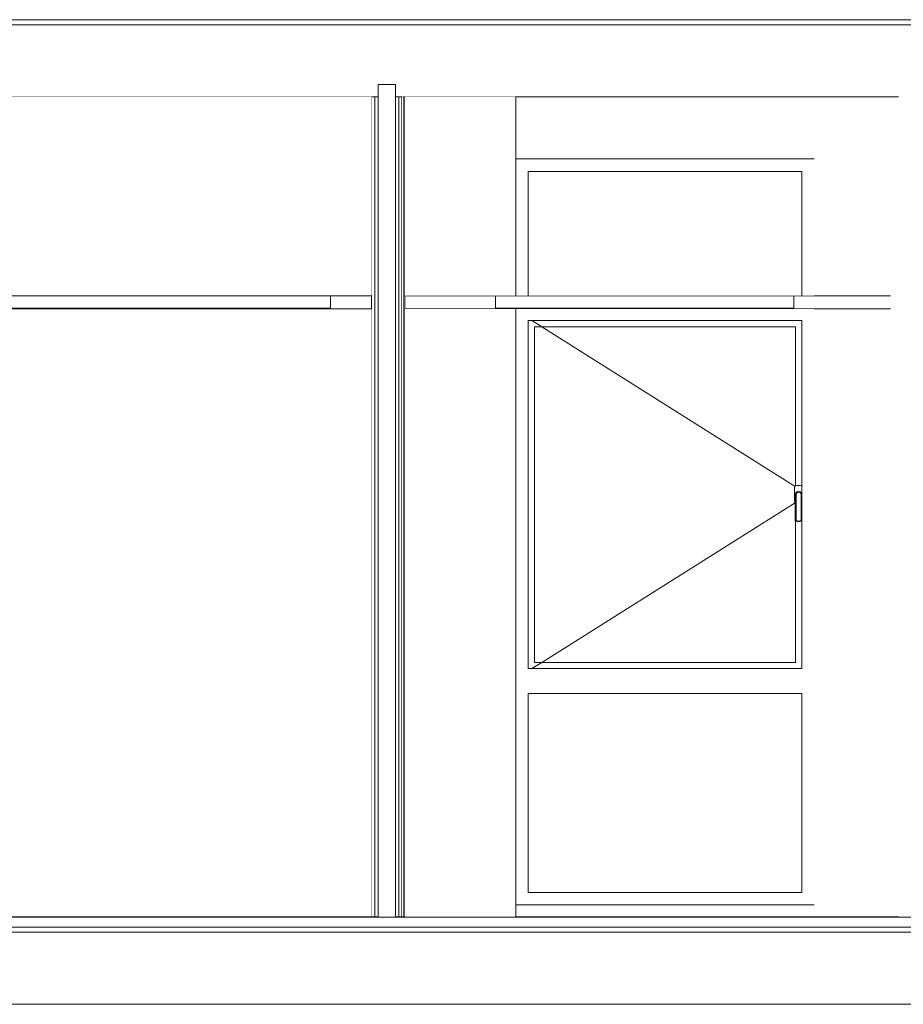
# Model space of a CAD drawing. Header units: millimetres. Extents: x -30280 to 100171, y -17460 to 4378.
# Tile 279 of 281: x 88758 to 92311, y -13810 to -9850. Entities that reach past the tile are written whole.
import ezdxf

# ---------------------------------------------------------------- set-up
doc = ezdxf.new("R2010")
doc.units = ezdxf.units.MM
doc.header["$MEASUREMENT"] = 0
doc.linetypes.add('Wipeout_Contour', pattern=[1000, 0, -1000])
for name, color, linetype in [('10_ESTR_Fotjats', 7, 'Continuous'), ('12_FAÇ_Façana', 7, 'Continuous'), ('Nuevo_07_CR_Cel Ras armstrong', 7, 'Continuous'), ('Nuevo_07_CR_Cel Ras pladur', 7, 'Continuous'), ('Nuevo_07_CR_Cel Ras_lames', 7, 'Continuous'), ('Nuevo_08_E_Envans secs', 7, 'Continuous'), ('Nuevo_14_PAV_Soft Light Grey 0554', 7, 'Continuous'), ('Ventanas Archicad', 7, 'Continuous')]:
    doc.layers.add(name, color=color, linetype=linetype)
for name, color, linetype, lineweight in [('10_ESTR_Fotjats_Pluma_Nº__1', 7, 'Continuous', 5), ('Nuevo_07_CR_Cel Ras armstrong_Pluma_Nº__1', 7, 'Continuous', 5), ('Nuevo_07_CR_Cel Ras pladur_Pluma_Nº__1', 7, 'Continuous', 5), ('Nuevo_07_CR_Cel Ras_lames_Pluma_Nº__1', 7, 'Continuous', 5), ('Nuevo_08_E_Envans secs_Pluma_Nº__1', 7, 'Continuous', 5), ('Nuevo_08_E_Envans secs_Pluma_Nº__47', 7, 'Continuous', 20), ('Nuevo_14_PAV_Soft Light Grey 0554_Pluma_Nº__29', 7, 'Continuous', 20), ('Ventanas Archicad_Pluma_Nº__47', 7, 'Continuous', 20)]:
    doc.layers.add(name, color=color, linetype=linetype, lineweight=lineweight)
doc.layers.add('Nuevo_07_CR_Cel Ras pladur_Pluma_Nº__102', color=7, linetype='Continuous', lineweight=5, true_color=0xcccccc)
doc.layers.add('Ventanas Archicad_Pluma_Nº__3', color=7, linetype='Continuous', lineweight=5, true_color=0xa4a4a4)

# ---------------------------------------------------------------- blocks, each defined once
blk = doc.blocks.new('Elem Sección_192_3', base_point=(91863.5, -13460))
at = {"layer": '10_ESTR_Fotjats_Pluma_Nº__1', "color": 7, "linetype": 'Continuous', "lineweight": 5}
for p, q in [((90269.4, -13460), (90199.4, -13460)), ((92362.4, -13460), (92292.4, -13460)), ((100170.8, -13500), (62557.8, -13500)), ((100170.8, -13520), (62557.8, -13520)), ((100170.8, -13810), (62557.8, -13810))]:
    blk.add_line(p, q, dxfattribs=at)
blk = doc.blocks.new('Elem Sección_193_3', base_point=(91863.5, -13460))
at = {"color": 254, "linetype": 'Wipeout_Contour', "lineweight": 0, "ltscale": 367720.973649}
blk.add_wipeout([(90753, -10410), (91953, -10410), (91953, -10160), (90753, -10160)], dxfattribs=at).dxf.layer = '12_FAÇ_Façana'
at = {"color": 254, "linetype": 'Wipeout_Contour', "lineweight": 0, "ltscale": 369342.093747}
blk.add_wipeout([(91953, -13410), (90753, -13410), (90753, -13458), (91953, -13458)], dxfattribs=at).dxf.layer = '12_FAÇ_Façana'
blk = doc.blocks.new('Elem Sección_195_3', base_point=(91863.5, -13460))
at = {"layer": '10_ESTR_Fotjats_Pluma_Nº__1', "color": 7, "linetype": 'Continuous', "lineweight": 5}
for p, q in [((100170.8, -9850), (62557.8, -9850)), ((100170.8, -9870), (62557.8, -9870)), ((90173.4, -10160), (86258.6, -10160)), ((92254.4, -10160), (90307.4, -10160))]:
    blk.add_line(p, q, dxfattribs=at)
at = {"layer": '10_ESTR_Fotjats_Pluma_Nº__1', "color": 7, "linetype": 'Continuous', "lineweight": 5, "flags": 128}
for points in [[(90199.4, -10160), (90186.4, -10160), (90173.4, -10160)], [(90307.4, -10160), (90301.4, -10160), (90295.4, -10160), (90282.4, -10160), (90269.4, -10160)], [(92292.4, -10160), (92279.4, -10160), (92266.4, -10160), (92260.4, -10160), (92254.4, -10160)]]:
    blk.add_lwpolyline(points, dxfattribs=at)
blk = doc.blocks.new('Elem Sección_207_3', base_point=(91863.5, -13460))
at = {"layer": 'Nuevo_08_E_Envans secs_Pluma_Nº__1', "color": 7, "linetype": 'Continuous', "lineweight": 5}
for p, q in [((90269.4, -10110), (90199.4, -10110)), ((90173.4, -10160), (90173.4, -10960)), ((90186.4, -10160), (90186.4, -13458)), ((90282.4, -10160), (90282.4, -13458)), ((90295.4, -10160), (90295.4, -13458)), ((90301.4, -10160), (90301.4, -13458)), ((90307.4, -10160), (90307.4, -10960)), ((90173.4, -10960), (90173.4, -11013)), ((90307.4, -10960), (90307.4, -11013)), ((90173.4, -11013), (90173.4, -13458)), ((90307.4, -11013), (90307.4, -13458))]:
    blk.add_line(p, q, dxfattribs=at)
at = {"layer": 'Nuevo_08_E_Envans secs_Pluma_Nº__1', "color": 7, "linetype": 'Continuous', "lineweight": 5, "flags": 128}
for points in [[(90199.4, -10110), (90199.4, -10160), (90199.4, -13458)], [(90269.4, -10110), (90269.4, -10160), (90269.4, -13458)]]:
    blk.add_lwpolyline(points, dxfattribs=at)
blk = doc.blocks.new('Elem Sección_221_3', base_point=(91863.5, -13460))
at = {"layer": 'Nuevo_07_CR_Cel Ras pladur_Pluma_Nº__1', "color": 7, "linetype": 'Continuous', "lineweight": 5}
for p, q in [((90670.9, -10960), (90307.4, -10960)), ((94090.3, -10960), (92388.4, -10960)), ((97627.4, -10960), (95590.3, -10960)), ((97634.4, -10960), (97627.4, -10960)), ((97634.4, -11013), (97627.4, -11013))]:
    blk.add_line(p, q, dxfattribs=at)
at = {"layer": 'Nuevo_07_CR_Cel Ras pladur_Pluma_Nº__1', "color": 7, "linetype": 'Continuous', "lineweight": 5, "flags": 128}
for points in [[(92388.4, -10960), (92375.4, -10960), (92362.4, -10960)], [(92388.4, -11013), (92375.4, -11013), (92362.4, -11013)]]:
    blk.add_lwpolyline(points, dxfattribs=at)
at = {"color": 254, "linetype": 'Wipeout_Contour', "lineweight": 0, "ltscale": 371660.930957}
blk.add_wipeout([(92260.4, -11013), (92266.4, -11013), (92266.4, -10960), (92260.4, -10960)], dxfattribs=at).dxf.layer = 'Nuevo_07_CR_Cel Ras pladur'
at = {"color": 254, "linetype": 'Wipeout_Contour', "lineweight": 0, "ltscale": 367731.141439}
blk.add_wipeout([(90670.9, -11013), (91870.9, -11013), (91870.9, -11010), (90670.9, -11010)], dxfattribs=at).dxf.layer = 'Nuevo_07_CR_Cel Ras pladur'
at = {"color": 254, "linetype": 'Wipeout_Contour', "lineweight": 0, "ltscale": 381909.981522}
blk.add_wipeout([(94090.3, -11013), (95590.3, -11013), (95590.3, -11010), (94090.3, -11010)], dxfattribs=at).dxf.layer = 'Nuevo_07_CR_Cel Ras pladur'
at = {"layer": 'Nuevo_07_CR_Cel Ras pladur_Pluma_Nº__1', "color": 7, "linetype": 'Continuous', "lineweight": 5}
for p, q in [((90670.9, -10960), (90670.9, -11010)), ((91870.9, -10960), (91870.9, -11010)), ((92254.4, -10960), (91870.9, -10960)), ((92260.4, -10960), (92254.4, -10960)), ((94090.3, -10960), (94090.3, -11010)), ((95590.3, -10960), (95590.3, -11010)), ((90670.9, -11013), (90307.4, -11013)), ((90670.9, -11010), (90670.9, -11013)), ((91870.9, -11010), (91870.9, -11013)), ((92254.4, -11013), (91870.9, -11013)), ((92260.4, -11013), (92254.4, -11013)), ((94090.3, -11013), (92388.4, -11013)), ((94090.3, -11010), (94090.3, -11013)), ((95590.3, -11010), (95590.3, -11013)), ((97627.4, -11013), (95590.3, -11013))]:
    blk.add_line(p, q, dxfattribs=at)
at = {"layer": 'Nuevo_07_CR_Cel Ras pladur_Pluma_Nº__102', "color": 254, "linetype": 'Continuous', "lineweight": 5, "true_color": 0xcccccc}
for p, q in [((90670.9, -11013), (91870.9, -11013)), ((94090.3, -11013), (95590.3, -11013))]:
    blk.add_line(p, q, dxfattribs=at)
blk = doc.blocks.new('Elem Sección_225_3', base_point=(91863.5, -13460))
at = {"layer": 'Nuevo_07_CR_Cel Ras_lames_Pluma_Nº__1', "color": 7, "linetype": 'Continuous', "lineweight": 5}
for p, q in [((91870.9, -10960), (90670.9, -10960)), ((91870.9, -11010), (90670.9, -11010))]:
    blk.add_line(p, q, dxfattribs=at)
blk = doc.blocks.new('Elem Sección_253_3', base_point=(91863.5, -13460))
at = {"color": 254, "linetype": 'Wipeout_Contour', "lineweight": 0, "ltscale": 446060.916807}
blk.add_wipeout([(86258.6, -10960), (90008.6, -10960), (90173.4, -10960), (90173.4, -10160), (86258.6, -10160)], dxfattribs=at).dxf.layer = 'Nuevo_08_E_Envans secs'
at = {"color": 254, "linetype": 'Wipeout_Contour', "lineweight": 0, "ltscale": 364327.956528}
blk.add_wipeout([(90301.4, -10160), (90295.4, -10160), (90295.4, -13458), (90301.4, -13458)], dxfattribs=at).dxf.layer = 'Nuevo_08_E_Envans secs'
at = {"color": 254, "linetype": 'Wipeout_Contour', "lineweight": 0, "ltscale": 803088.333577}
blk.add_wipeout([(86258.6, -13458), (87608, -13458), (87608, -11360), (88708, -11360), (88708, -13458), (90173.4, -13458), (90173.4, -11013), (90008.6, -11013), (86258.6, -11013)], dxfattribs=at).dxf.layer = 'Nuevo_08_E_Envans secs'
blk = doc.blocks.new('Elem Sección_313_3', base_point=(91863.5, -13460))
at = {"layer": 'Nuevo_07_CR_Cel Ras pladur_Pluma_Nº__1', "color": 7, "linetype": 'Continuous', "lineweight": 5}
for p, q in [((86408.6, -10960), (86258.6, -10960)), ((90173.4, -10960), (90008.6, -10960))]:
    blk.add_line(p, q, dxfattribs=at)
at = {"color": 254, "linetype": 'Wipeout_Contour', "lineweight": 0, "ltscale": 445657.506842}
blk.add_wipeout([(89408.6, -11010), (86408.6, -11010), (86408.6, -11013), (90008.6, -11013), (90008.6, -11010)], dxfattribs=at).dxf.layer = 'Nuevo_07_CR_Cel Ras pladur'
at = {"layer": 'Nuevo_07_CR_Cel Ras pladur_Pluma_Nº__1', "color": 7, "linetype": 'Continuous', "lineweight": 5}
for p, q in [((86408.6, -10960), (86408.6, -11010)), ((90008.6, -10960), (90008.6, -11010)), ((86408.6, -11013), (86258.6, -11013)), ((86408.6, -11010), (86408.6, -11013)), ((90008.6, -11010), (90008.6, -11013)), ((90173.4, -11013), (90008.6, -11013))]:
    blk.add_line(p, q, dxfattribs=at)
at = {"layer": 'Nuevo_07_CR_Cel Ras pladur_Pluma_Nº__102', "color": 254, "linetype": 'Continuous', "lineweight": 5, "true_color": 0xcccccc}
blk.add_line((86408.6, -11013), (90008.6, -11013), dxfattribs=at)
blk = doc.blocks.new('Elem Sección_351_3', base_point=(91863.5, -13460))
at = {"layer": 'Nuevo_14_PAV_Soft Light Grey 0554_Pluma_Nº__29', "color": 7, "linetype": 'Continuous', "lineweight": 20}
for p, q in [((90199.4, -13460), (86232.6, -13460)), ((90173.4, -13458), (86258.6, -13458)), ((90199.4, -13458), (90199.4, -13460)), ((90269.4, -13458), (90269.4, -13460)), ((92292.4, -13460), (90269.4, -13460)), ((92254.4, -13458), (90307.4, -13458)), ((92292.4, -13458), (92292.4, -13460))]:
    blk.add_line(p, q, dxfattribs=at)
at = {"layer": 'Nuevo_14_PAV_Soft Light Grey 0554_Pluma_Nº__29', "color": 7, "linetype": 'Continuous', "lineweight": 20, "flags": 128}
for points in [[(90199.4, -13458), (90186.4, -13458), (90173.4, -13458)], [(90307.4, -13458), (90301.4, -13458), (90295.4, -13458), (90282.4, -13458), (90269.4, -13458)], [(92292.4, -13458), (92279.4, -13458), (92266.4, -13458), (92260.4, -13458), (92254.4, -13458)]]:
    blk.add_lwpolyline(points, dxfattribs=at)
blk = doc.blocks.new('Elem Sección_356_3', base_point=(91863.5, -13460))
at = {"color": 254, "linetype": 'Wipeout_Contour', "lineweight": 0, "ltscale": 365631.702556}
blk.add_wipeout([(90753, -10460), (90753, -10960), (90803, -10960), (90803, -10460)], dxfattribs=at).dxf.layer = 'Ventanas Archicad'
at = {"color": 254, "linetype": 'Wipeout_Contour', "lineweight": 0, "ltscale": 370200.394836}
blk.add_wipeout([(91953, -10460), (91903, -10460), (91903, -10960), (91953, -10960)], dxfattribs=at).dxf.layer = 'Ventanas Archicad'
at = {"color": 254, "linetype": 'Wipeout_Contour', "lineweight": 0, "ltscale": 641192.821762}
blk.add_wipeout([(90753, -13360), (90803, -13360), (90803, -12560), (90803, -12460), (90803, -11060), (90803, -11013), (90753, -11013)], dxfattribs=at).dxf.layer = 'Ventanas Archicad'
at = {"color": 254, "linetype": 'Wipeout_Contour', "lineweight": 0, "ltscale": 1019666.191545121}
blk.add_wipeout([(91953, -11013), (91903, -11013), (91903, -11060), (91903, -11756.2), (91904, -11760), (91904, -11864), (91903, -11865.5), (91903, -12460), (91903, -12560), (91903, -13360), (91953, -13360)], dxfattribs=at).dxf.layer = 'Ventanas Archicad'
at = {"color": 254, "linetype": 'Wipeout_Contour', "lineweight": 0, "ltscale": 551688.176146}
blk.add_wipeout([(90803, -10460), (91903, -10460), (91953, -10460), (91953, -10410), (90753, -10410), (90753, -10460)], dxfattribs=at).dxf.layer = 'Ventanas Archicad'
at = {"color": 254, "linetype": 'Wipeout_Contour', "lineweight": 0, "ltscale": 460597.190331}
blk.add_wipeout([(90803, -11060), (91903, -11060), (91903, -11013), (91870.9, -11013), (90803, -11013)], dxfattribs=at).dxf.layer = 'Ventanas Archicad'
at = {"color": 254, "linetype": 'Wipeout_Contour', "lineweight": 0, "ltscale": 366304.760374}
blk.add_wipeout([(90828, -11085), (90803, -11085), (90803, -12435), (90828, -12435)], dxfattribs=at).dxf.layer = 'Ventanas Archicad'
at = {"color": 254, "linetype": 'Wipeout_Contour', "lineweight": 0, "ltscale": 1574791.734248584}
blk.add_wipeout([(91875.8, -11728), (91874.5, -11733), (91874.5, -11787), (91875.8, -11792), (91877, -11793.1), (91877, -11760), (91878.8, -11753.2), (91883.7, -11748.3), (91890.5, -11746.5), (91897.2, -11748.3), (91902.2, -11753.2), (91903, -11756.2), (91903, -11725.8), (91901.5, -11724.3), (91896.5, -11723), (91884.5, -11723), (91879.5, -11724.3)], dxfattribs=at).dxf.layer = 'Ventanas Archicad'
at = {"color": 254, "linetype": 'Wipeout_Contour', "lineweight": 0, "ltscale": 370635.50239}
blk.add_wipeout([(91902, -11867), (91900.1, -11864.4), (91890.5, -11866.9), (91890.5, -11870)], dxfattribs=at).dxf.layer = 'Ventanas Archicad'
at = {"color": 254, "linetype": 'Wipeout_Contour', "lineweight": 0, "ltscale": 368822.483448}
blk.add_wipeout([(91903, -12460), (90803, -12460), (90803, -12560), (91903, -12560)], dxfattribs=at).dxf.layer = 'Ventanas Archicad'
at = {"color": 254, "linetype": 'Wipeout_Contour', "lineweight": 0, "ltscale": 553963.035131}
blk.add_wipeout([(91903, -13360), (90803, -13360), (90753, -13360), (90753, -13410), (91953, -13410), (91953, -13360)], dxfattribs=at).dxf.layer = 'Ventanas Archicad'
at = {"layer": 'Ventanas Archicad_Pluma_Nº__47', "color": 7, "linetype": 'Continuous', "lineweight": 20}
for p, q in [((90753, -10410), (91953, -10410)), ((91953, -13410), (90753, -13410))]:
    blk.add_line(p, q, dxfattribs=at)
at = {"color": 254, "linetype": 'Wipeout_Contour', "lineweight": 0, "ltscale": 367916.041545}
blk.add_wipeout([(91903, -10960), (91903, -10460), (90803, -10460), (90803, -10960)], dxfattribs=at).dxf.layer = 'Ventanas Archicad'
at = {"color": 254, "linetype": 'Wipeout_Contour', "lineweight": 0, "ltscale": 740926.199414}
blk.add_wipeout([(91878, -11725.8), (91879.5, -11724.3), (91884.5, -11723), (91896.5, -11723), (91901.5, -11724.3), (91903, -11725.8), (91903, -11085), (91878, -11085)], dxfattribs=at).dxf.layer = 'Ventanas Archicad'
at = {"color": 254, "linetype": 'Wipeout_Contour', "lineweight": 0, "ltscale": 370593.254321}
blk.add_wipeout([(91890.5, -11870), (91890.5, -11866.9), (91880.9, -11864.4), (91879, -11867)], dxfattribs=at).dxf.layer = 'Ventanas Archicad'
at = {"color": 254, "linetype": 'Wipeout_Contour', "lineweight": 0, "ltscale": 369074.363068}
blk.add_wipeout([(91903, -13360), (91903, -12560), (90803, -12560), (90803, -13360)], dxfattribs=at).dxf.layer = 'Ventanas Archicad'
at = {"layer": 'Ventanas Archicad_Pluma_Nº__3', "color": 253, "linetype": 'Continuous', "lineweight": 5, "true_color": 0xa4a4a4}
for p, q in [((90803, -10460), (90803, -10960)), ((91903, -10460), (90803, -10460)), ((91903, -10960), (91903, -10460)), ((91901.5, -11724.3), (91903, -11725.8)), ((90803, -12560), (90803, -13360)), ((91903, -12560), (90803, -12560)), ((91903, -13360), (91903, -12560)), ((90803, -13360), (91903, -13360))]:
    blk.add_line(p, q, dxfattribs=at)
at = {"color": 254, "linetype": 'Wipeout_Contour', "lineweight": 0, "ltscale": 552132.67064}
blk.add_wipeout([(90803, -11060), (90803, -11085), (90828, -11085), (91878, -11085), (91903, -11085), (91903, -11060)], dxfattribs=at).dxf.layer = 'Ventanas Archicad'
at = {"color": 254, "linetype": 'Wipeout_Contour', "lineweight": 0, "ltscale": 370658.135372}
blk.add_wipeout([(91904, -11864), (91901, -11863.1), (91900.1, -11864.4), (91902, -11867)], dxfattribs=at).dxf.layer = 'Ventanas Archicad'
at = {"layer": 'Ventanas Archicad_Pluma_Nº__3', "color": 253, "linetype": 'Continuous', "lineweight": 5, "true_color": 0xa4a4a4}
blk.add_line((91903, -11060), (90803, -11060), dxfattribs=at)
at = {"color": 254, "linetype": 'Wipeout_Contour', "lineweight": 0, "ltscale": 370633.838781}
blk.add_wipeout([(91904, -11760), (91901, -11760.4), (91901, -11863.1), (91904, -11864)], dxfattribs=at).dxf.layer = 'Ventanas Archicad'
at = {"color": 254, "linetype": 'Wipeout_Contour', "lineweight": 0, "ltscale": 370568.019523}
blk.add_wipeout([(91879, -11867), (91880.9, -11864.4), (91880, -11863.1), (91877, -11864)], dxfattribs=at).dxf.layer = 'Ventanas Archicad'
at = {"color": 254, "linetype": 'Wipeout_Contour', "lineweight": 0, "ltscale": 370538.622211}
blk.add_wipeout([(91877, -11864), (91880, -11863.1), (91880, -11760.4), (91877, -11760)], dxfattribs=at).dxf.layer = 'Ventanas Archicad'
at = {"color": 254, "linetype": 'Wipeout_Contour', "lineweight": 0, "ltscale": 370602.732657}
blk.add_wipeout([(91902.2, -11753.2), (91899.5, -11754.8), (91901, -11760.4), (91904, -11760)], dxfattribs=at).dxf.layer = 'Ventanas Archicad'
at = {"color": 254, "linetype": 'Wipeout_Contour', "lineweight": 0, "ltscale": 370513.932704}
blk.add_wipeout([(91877, -11760), (91880, -11760.4), (91881.5, -11754.8), (91878.8, -11753.2)], dxfattribs=at).dxf.layer = 'Ventanas Archicad'
at = {"color": 254, "linetype": 'Wipeout_Contour', "lineweight": 0, "ltscale": 370588.208456}
blk.add_wipeout([(91897.2, -11748.3), (91895.7, -11751), (91899.5, -11754.8), (91902.2, -11753.2)], dxfattribs=at).dxf.layer = 'Ventanas Archicad'
at = {"color": 254, "linetype": 'Wipeout_Contour', "lineweight": 0, "ltscale": 370523.108529}
blk.add_wipeout([(91878.8, -11753.2), (91881.5, -11754.8), (91885.3, -11751), (91883.7, -11748.3)], dxfattribs=at).dxf.layer = 'Ventanas Archicad'
at = {"color": 254, "linetype": 'Wipeout_Contour', "lineweight": 0, "ltscale": 370566.211368}
blk.add_wipeout([(91890.5, -11746.5), (91890.5, -11749.6), (91895.7, -11751), (91897.2, -11748.3)], dxfattribs=at).dxf.layer = 'Ventanas Archicad'
at = {"color": 254, "linetype": 'Wipeout_Contour', "lineweight": 0, "ltscale": 370542.053751}
blk.add_wipeout([(91883.7, -11748.3), (91885.3, -11751), (91890.5, -11749.6), (91890.5, -11746.5)], dxfattribs=at).dxf.layer = 'Ventanas Archicad'
at = {"color": 254, "linetype": 'Wipeout_Contour', "lineweight": 0, "ltscale": 1111740.946057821}
blk.add_wipeout([(91900.1, -11864.4), (91901, -11863.1), (91901, -11760.4), (91899.5, -11754.8), (91895.7, -11751), (91890.5, -11749.6), (91885.3, -11751), (91881.5, -11754.8), (91880, -11760.4), (91880, -11863.1), (91880.9, -11864.4), (91890.5, -11866.9)], dxfattribs=at).dxf.layer = 'Ventanas Archicad'
at = {"layer": 'Ventanas Archicad_Pluma_Nº__3', "color": 253, "linetype": 'Continuous', "lineweight": 5, "true_color": 0xa4a4a4}
for p, q in [((91903, -11756.2), (91903, -11060)), ((91901, -11760.4), (91899.5, -11754.8)), ((91904, -11760), (91902.2, -11753.2))]:
    blk.add_line(p, q, dxfattribs=at)
at = {"color": 254, "linetype": 'Wipeout_Contour', "lineweight": 0, "ltscale": 648723.84782}
blk.add_wipeout([(91878, -12435), (91903, -12435), (91903, -11865.5), (91902, -11867), (91890.5, -11870), (91879, -11867), (91878, -11865.5)], dxfattribs=at).dxf.layer = 'Ventanas Archicad'
at = {"layer": 'Ventanas Archicad_Pluma_Nº__3', "color": 253, "linetype": 'Continuous', "lineweight": 5, "true_color": 0xa4a4a4}
for p, q in [((91901, -11863.1), (91901, -11760.4)), ((91904, -11864), (91904, -11760)), ((91900.1, -11864.4), (91901, -11863.1)), ((91902, -11867), (91904, -11864))]:
    blk.add_line(p, q, dxfattribs=at)
at = {"color": 254, "linetype": 'Wipeout_Contour', "lineweight": 0, "ltscale": 553179.378588}
blk.add_wipeout([(90803, -12435), (90803, -12460), (91903, -12460), (91903, -12435), (91878, -12435), (90828, -12435)], dxfattribs=at).dxf.layer = 'Ventanas Archicad'
at = {"layer": 'Ventanas Archicad_Pluma_Nº__3', "color": 253, "linetype": 'Continuous', "lineweight": 5, "true_color": 0xa4a4a4}
for p, q in [((90803, -11060), (90803, -12460)), ((91903, -12460), (91903, -11865.5)), ((90803, -12460), (91903, -12460))]:
    blk.add_line(p, q, dxfattribs=at)
at = {"color": 254, "linetype": 'Wipeout_Contour', "lineweight": 0, "ltscale": 1109466.946117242}
blk.add_wipeout([(91878, -11085), (90828, -11085), (90828, -12435), (91878, -12435), (91878, -11865.5), (91877, -11864), (91877, -11793.1), (91875.8, -11792), (91874.5, -11787), (91874.5, -11733), (91875.8, -11728), (91878, -11725.8)], dxfattribs=at).dxf.layer = 'Ventanas Archicad'
at = {"layer": 'Ventanas Archicad_Pluma_Nº__3', "color": 253, "linetype": 'Continuous', "lineweight": 5, "true_color": 0xa4a4a4}
for p, q in [((90817.6, -11060), (90857.3, -11085)), ((90828, -11085), (90828, -12435)), ((91878, -11085), (90828, -11085)), ((90857.3, -11085), (91876.4, -11727.4)), ((91878, -11725.8), (91878, -11085)), ((91874.5, -11733), (91875.8, -11728)), ((91874.5, -11787), (91874.5, -11733)), ((91875.8, -11728), (91879.5, -11724.3)), ((91878.8, -11753.2), (91877, -11760)), ((91877, -11760), (91877, -11864)), ((91883.7, -11748.3), (91878.8, -11753.2)), ((91879.5, -11724.3), (91884.5, -11723)), ((91881.5, -11754.8), (91880, -11760.4)), ((91880, -11760.4), (91880, -11863.1)), ((91885.3, -11751), (91881.5, -11754.8)), ((91890.5, -11746.5), (91883.7, -11748.3)), ((91884.5, -11723), (91896.5, -11723)), ((91890.5, -11749.6), (91885.3, -11751)), ((91897.2, -11748.3), (91890.5, -11746.5)), ((91895.7, -11751), (91890.5, -11749.6)), ((91899.5, -11754.8), (91895.7, -11751)), ((91896.5, -11723), (91901.5, -11724.3)), ((91902.2, -11753.2), (91897.2, -11748.3)), ((90857.3, -12435), (91876.4, -11792.5)), ((91875.8, -11792), (91874.5, -11787)), ((91877, -11793.1), (91875.8, -11792)), ((91877, -11864), (91879, -11867)), ((91878, -12435), (91878, -11865.5)), ((91879, -11867), (91890.5, -11870)), ((91880, -11863.1), (91880.9, -11864.4)), ((91880.9, -11864.4), (91890.5, -11866.9)), ((91890.5, -11866.9), (91900.1, -11864.4)), ((91890.5, -11870), (91902, -11867)), ((90817.6, -12460), (90857.3, -12435)), ((90828, -12435), (91878, -12435))]:
    blk.add_line(p, q, dxfattribs=at)
blk = doc.blocks.new('Elem Sección_361_3', base_point=(91863.5, -13460))
at = {"layer": 'Nuevo_07_CR_Cel Ras armstrong_Pluma_Nº__1', "color": 7, "linetype": 'Continuous', "lineweight": 5}
for p, q in [((88808.6, -10960), (88208.6, -10960)), ((88808.6, -11010), (88208.6, -11010))]:
    blk.add_line(p, q, dxfattribs=at)
blk = doc.blocks.new('Elem Sección_362_3', base_point=(91863.5, -13460))
at = {"layer": 'Nuevo_07_CR_Cel Ras armstrong_Pluma_Nº__1', "color": 7, "linetype": 'Continuous', "lineweight": 5}
for p, q in [((89408.6, -10960), (88808.6, -10960)), ((89408.6, -11010), (88808.6, -11010))]:
    blk.add_line(p, q, dxfattribs=at)
blk = doc.blocks.new('Elem Sección_364_3', base_point=(91863.5, -13460))
at = {"layer": 'Nuevo_07_CR_Cel Ras armstrong_Pluma_Nº__1', "color": 7, "linetype": 'Continuous', "lineweight": 5}
for p, q in [((90008.6, -10960), (89408.6, -10960)), ((90008.6, -11010), (89408.6, -11010))]:
    blk.add_line(p, q, dxfattribs=at)
blk = doc.blocks.new('Elem Sección_379_3', base_point=(91863.5, -13460))
at = {"color": 254, "linetype": 'Wipeout_Contour', "lineweight": 0, "ltscale": 455910.173382}
blk.add_wipeout([(90753, -10160), (90307.4, -10160), (90307.4, -10960), (90670.9, -10960), (90753, -10960)], dxfattribs=at).dxf.layer = 'Nuevo_08_E_Envans secs'
at = {"color": 254, "linetype": 'Wipeout_Contour', "lineweight": 0, "ltscale": 456782.239605}
blk.add_wipeout([(90307.4, -13458), (90753, -13458), (90753, -11013), (90670.9, -11013), (90307.4, -11013)], dxfattribs=at).dxf.layer = 'Nuevo_08_E_Envans secs'
at = {"layer": 'Nuevo_08_E_Envans secs_Pluma_Nº__47', "color": 7, "linetype": 'Continuous', "lineweight": 20}
for p, q in [((90753, -10960), (90753, -10160)), ((90753, -13458), (90753, -11013))]:
    blk.add_line(p, q, dxfattribs=at)

msp = doc.modelspace()

# ---------------------------------------------------------------- block references
at = {"layer": '10_ESTR_Fotjats', "lineweight": 0}
msp.add_blockref('Elem Sección_192_3', (91863.5, -13460), dxfattribs=at)

# ---------------------------------------------------------------- next in the draw order: block references
at = {"layer": '12_FAÇ_Façana', "lineweight": 0}
msp.add_blockref('Elem Sección_193_3', (91863.5, -13460), dxfattribs=at)

# ---------------------------------------------------------------- next in the draw order: block references
at = {"layer": '10_ESTR_Fotjats', "lineweight": 0}
msp.add_blockref('Elem Sección_195_3', (91863.5, -13460), dxfattribs=at)
at = {"layer": 'Nuevo_08_E_Envans secs', "lineweight": 0}
msp.add_blockref('Elem Sección_207_3', (91863.5, -13460), dxfattribs=at)

# ---------------------------------------------------------------- next in the draw order: block references
at = {"layer": 'Nuevo_07_CR_Cel Ras pladur', "lineweight": 0}
msp.add_blockref('Elem Sección_221_3', (91863.5, -13460), dxfattribs=at)

# ---------------------------------------------------------------- next in the draw order: block references
at = {"layer": 'Nuevo_07_CR_Cel Ras_lames', "lineweight": 0}
msp.add_blockref('Elem Sección_225_3', (91863.5, -13460), dxfattribs=at)
at = {"layer": 'Nuevo_08_E_Envans secs', "lineweight": 0}
msp.add_blockref('Elem Sección_253_3', (91863.5, -13460), dxfattribs=at)

# ---------------------------------------------------------------- next in the draw order: block references
at = {"layer": 'Nuevo_07_CR_Cel Ras pladur', "lineweight": 0}
msp.add_blockref('Elem Sección_313_3', (91863.5, -13460), dxfattribs=at)
at = {"layer": 'Nuevo_14_PAV_Soft Light Grey 0554', "lineweight": 0}
msp.add_blockref('Elem Sección_351_3', (91863.5, -13460), dxfattribs=at)
at = {"layer": 'Ventanas Archicad', "lineweight": 0}
msp.add_blockref('Elem Sección_356_3', (91863.5, -13460), dxfattribs=at)

# ---------------------------------------------------------------- next in the draw order: block references
at = {"layer": 'Nuevo_07_CR_Cel Ras armstrong', "lineweight": 0}
for name in ['Elem Sección_361_3', 'Elem Sección_362_3', 'Elem Sección_364_3']:
    msp.add_blockref(name, (91863.5, -13460), dxfattribs=at)

# ---------------------------------------------------------------- next in the draw order: block references
at = {"layer": 'Nuevo_08_E_Envans secs', "lineweight": 0}
msp.add_blockref('Elem Sección_379_3', (91863.5, -13460), dxfattribs=at)

doc.saveas('drawing.dxf')
